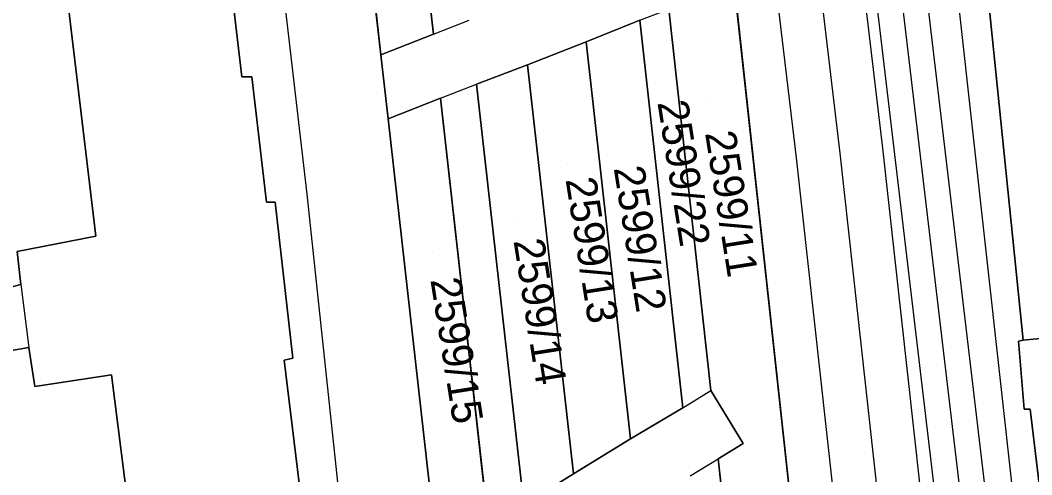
# Model space of a CAD drawing. Extents: x -263423 to -261326, y -1240067 to -1237864.
# Drawn here: x -263230.8 to -263164.6, y -1239790.4 to -1239760.6 of the extents above; entities that cross this region are included whole.
import ezdxf

# ---------------------------------------------------------------- set-up
doc = ezdxf.new("R2010")
doc.units = 0
for name, color, linetype in [('body_kn', 7, 'Continuous'), ('kladpar_druhypozemkov', 7, 'Continuous'), ('kladpar_hranice', 7, 'Continuous'), ('kladpar_parcelnecisla', 7, 'Continuous'), ('kladpar_plochy', 7, 'Continuous'), ('tarchy_linie', 7, 'Continuous'), ('zappar_hrandruhpozemk', 7, 'Continuous')]:
    doc.layers.add(name, color=color, linetype=linetype)

msp = doc.modelspace()

# ---------------------------------------------------------------- linework, layer by layer
at = {"layer": 'body_kn'}
for p, q in [((-263190.28, -1239760.6), (-263190.28, -1239760.6)), ((-263190.28, -1239760.6), (-263190.28, -1239760.6)), ((-263203.79, -1239761.5), (-263203.79, -1239761.5)), ((-263203.79, -1239761.5), (-263203.79, -1239761.5)), ((-263193.79, -1239762.02), (-263193.79, -1239762.02)), ((-263193.79, -1239762.02), (-263193.79, -1239762.02)), ((-263207.22, -1239762.86), (-263207.22, -1239762.86)), ((-263197.64, -1239763.53), (-263197.64, -1239763.53)), ((-263197.64, -1239763.53), (-263197.64, -1239763.53)), ((-263216.32, -1239764.31), (-263216.32, -1239764.31)), ((-263215.68, -1239764.31), (-263215.68, -1239764.31)), ((-263200.97, -1239764.79), (-263200.97, -1239764.79)), ((-263200.97, -1239764.79), (-263200.97, -1239764.79)), ((-263203.32, -1239765.71), (-263203.32, -1239765.71)), ((-263203.32, -1239765.71), (-263203.32, -1239765.71)), ((-263206.76, -1239767.06), (-263206.76, -1239767.06)), ((-263206.76, -1239767.06), (-263206.76, -1239767.06)), ((-263174.37, -1239768.98), (-263174.37, -1239768.98)), ((-263180.03, -1239769.62), (-263180.03, -1239769.62)), ((-263177.2, -1239769.3), (-263177.2, -1239769.3)), ((-263212.05, -1239772), (-263212.05, -1239772)), ((-263214.72, -1239772.51), (-263214.72, -1239772.51)), ((-263214.15, -1239772.51), (-263214.15, -1239772.51)), ((-263225.89, -1239774.74), (-263225.89, -1239774.74)), ((-263230.78, -1239777.92), (-263230.78, -1239777.92)), ((-263230.78, -1239777.92), (-263230.78, -1239777.92)), ((-263165.5, -1239781.63), (-263165.5, -1239781.63)), ((-263165.19, -1239781.57), (-263165.19, -1239781.57)), ((-263230.26, -1239782.05), (-263230.26, -1239782.05)), ((-263213.56, -1239782.87), (-263213.56, -1239782.87)), ((-263212.99, -1239782.74), (-263212.99, -1239782.74)), ((-263224.86, -1239783.83), (-263224.86, -1239783.83)), ((-263229.88, -1239784.59), (-263229.88, -1239784.59)), ((-263185.63, -1239784.86), (-263185.63, -1239784.86)), ((-263187.47, -1239785.99), (-263187.47, -1239785.99)), ((-263187.47, -1239785.99), (-263187.47, -1239785.99)), ((-263165.12, -1239786.08), (-263165.12, -1239786.08)), ((-263164.74, -1239786.08), (-263164.74, -1239786.08)), ((-263190.89, -1239788.02), (-263190.89, -1239788.02)), ((-263183.51, -1239788.33), (-263183.51, -1239788.33)), ((-263185.16, -1239789.33), (-263185.16, -1239789.33)), ((-263194.63, -1239790.32), (-263194.63, -1239790.32))]:
    msp.add_line(p, q, dxfattribs=at)
at = {"layer": 'kladpar_druhypozemkov'}
for p, q in [((-263185.72, -1239766.02), (-263185.72, -1239766.02)), ((-263188.65, -1239766.96), (-263188.65, -1239766.96)), ((-263195.01, -1239770.06), (-263195.01, -1239770.06)), ((-263191.1, -1239771.04), (-263191.1, -1239771.04)), ((-263198.31, -1239773.49), (-263198.31, -1239773.49)), ((-263203.86, -1239775.85), (-263203.86, -1239775.85))]:
    msp.add_line(p, q, dxfattribs=at)
at = {"layer": 'kladpar_hranice'}
for points in [[(-263207.6, -1239832.39), (-263207.79, -1239830.68), (-263209.14, -1239819.61), (-263209.97, -1239813.06), (-263210.6, -1239813.06), (-263213.04, -1239791.89), (-263212.47, -1239791.83), (-263213.56, -1239782.87), (-263212.99, -1239782.74), (-263214.15, -1239772.51), (-263214.72, -1239772.51), (-263215.68, -1239764.31), (-263216.32, -1239764.31), (-263218.75, -1239743.65), (-263218.12, -1239743.53), (-263218.83, -1239736.92), (-263221.65, -1239712.39), (-263222.81, -1239701.78), (-263222.81, -1239701.59), (-263223.13, -1239699.36)], [(-263173.86, -1239707.54), (-263171.93, -1239724.56), (-263167.44, -1239759.51), (-263165.19, -1239781.57), (-263165.5, -1239781.63), (-263165.12, -1239786.08), (-263164.74, -1239786.08), (-263163.32, -1239797.91), (-263163.7, -1239797.97), (-263163.25, -1239802.55), (-263162.75, -1239802.55), (-263160.05, -1239824.61), (-263160.1, -1239830.46), (-263160.09, -1239840)], [(-263213.01, -1239710.98), (-263211.84, -1239722.75), (-263207.22, -1239762.86), (-263206.76, -1239767.06), (-263203.53, -1239795.77), (-263203.04, -1239800.21), (-263200.39, -1239825.1), (-263199.75, -1239830.36), (-263199.25, -1239831.59), (-263197.88, -1239832.17), (-263179.25, -1239831.23), (-263177.12, -1239830.03), (-263176.6, -1239828.14), (-263176.8, -1239825.35), (-263185.49, -1239745.51), (-263187.32, -1239729.58), (-263189.03, -1239715.46), (-263189.5, -1239712.27), (-263190.99, -1239710.3), (-263193.16, -1239708.89), (-263196.58, -1239708.3), (-263213.01, -1239710.98)], [(-263203.79, -1239761.5), (-263208.28, -1239721.62), (-263211.84, -1239722.75), (-263213.01, -1239710.98)], [(-263211.84, -1239722.75), (-263208.28, -1239721.62), (-263203.79, -1239761.5), (-263207.22, -1239762.86), (-263211.84, -1239722.75)], [(-263235.21, -1239730.63), (-263229.18, -1239729.68), (-263228.42, -1239729.61), (-263218.83, -1239736.92), (-263218.12, -1239743.53), (-263218.75, -1239743.65), (-263216.32, -1239764.31), (-263215.68, -1239764.31), (-263214.72, -1239772.51), (-263214.15, -1239772.51), (-263212.99, -1239782.74), (-263213.56, -1239782.87), (-263212.47, -1239791.83), (-263213.04, -1239791.89), (-263223.77, -1239792.47), (-263224.86, -1239783.83), (-263229.88, -1239784.59), (-263230.26, -1239782.05), (-263231.79, -1239782.31)], [(-263191.77, -1239729.97), (-263190.12, -1239729.82), (-263190.05, -1239730.53), (-263189.27, -1239731.18), (-263188.58, -1239730.43), (-263188.67, -1239729.68), (-263187.32, -1239729.58), (-263185.49, -1239745.51), (-263189.96, -1239745.96), (-263188.84, -1239755.71), (-263187.4, -1239759.5), (-263188.38, -1239759.87), (-263185.63, -1239784.86), (-263183.51, -1239788.33), (-263185.16, -1239789.33), (-263181.2, -1239825.31), (-263176.8, -1239825.35), (-263176.6, -1239828.14), (-263177.12, -1239830.03), (-263179.25, -1239831.23), (-263197.88, -1239832.17), (-263199.25, -1239831.59), (-263199.75, -1239830.36), (-263200.39, -1239825.1)], [(-263189.96, -1239745.96), (-263185.49, -1239745.51), (-263176.8, -1239825.35), (-263181.2, -1239825.31), (-263185.16, -1239789.33), (-263183.51, -1239788.33), (-263185.63, -1239784.86), (-263188.38, -1239759.87), (-263187.4, -1239759.5), (-263188.84, -1239755.71), (-263189.96, -1239745.96)], [(-263231.95, -1239750.59), (-263229.23, -1239746.77), (-263225.89, -1239774.74), (-263231.03, -1239775.76), (-263230.78, -1239777.92), (-263232.3, -1239778.3)], [(-263232.3, -1239778.3), (-263230.78, -1239777.92), (-263231.03, -1239775.76), (-263225.89, -1239774.74), (-263229.23, -1239746.77), (-263231.95, -1239750.59)], [(-263127.39, -1239756.19), (-263123.95, -1239756.32), (-263120.63, -1239756.09), (-263119.04, -1239771.9), (-263118.49, -1239777.52), (-263122.19, -1239777.94), (-263132.37, -1239778.44), (-263147.03, -1239779.78), (-263165.19, -1239781.57), (-263167.44, -1239759.51), (-263127.39, -1239756.19)], [(-263200.97, -1239764.79), (-263197.88, -1239792.33), (-263194.63, -1239790.32), (-263190.89, -1239788.02), (-263187.47, -1239785.99), (-263190.28, -1239760.6), (-263193.79, -1239762.02), (-263197.64, -1239763.53), (-263200.97, -1239764.79)], [(-263193.79, -1239762.02), (-263190.28, -1239760.6), (-263187.47, -1239785.99), (-263190.89, -1239788.02), (-263193.79, -1239762.02)], [(-263200.39, -1239825.1), (-263196.66, -1239825.14), (-263199.69, -1239798.2), (-263203.04, -1239800.21), (-263203.53, -1239795.77), (-263200.19, -1239793.73), (-263203.32, -1239765.71), (-263206.76, -1239767.06), (-263207.22, -1239762.86), (-263203.79, -1239761.5)], [(-263197.64, -1239763.53), (-263193.79, -1239762.02), (-263190.89, -1239788.02), (-263194.63, -1239790.32), (-263197.64, -1239763.53)], [(-263200.97, -1239764.79), (-263197.64, -1239763.53), (-263194.63, -1239790.32), (-263197.88, -1239792.33), (-263200.97, -1239764.79)], [(-263206.76, -1239767.06), (-263203.32, -1239765.71), (-263200.19, -1239793.73), (-263203.53, -1239795.77), (-263206.76, -1239767.06)], [(-263132.37, -1239778.44), (-263131.79, -1239784.29), (-263136.17, -1239784.61), (-263135.53, -1239791.28), (-263135.39, -1239794.01), (-263145.3, -1239794.85), (-263145.17, -1239795.61), (-263144.59, -1239800.88), (-263162.75, -1239802.55), (-263163.25, -1239802.55), (-263163.7, -1239797.97), (-263163.32, -1239797.91), (-263164.74, -1239786.08), (-263165.12, -1239786.08), (-263165.5, -1239781.63), (-263165.19, -1239781.57), (-263147.03, -1239779.78), (-263132.37, -1239778.44)], [(-263231.79, -1239782.31), (-263230.26, -1239782.05), (-263229.88, -1239784.59), (-263224.86, -1239783.83), (-263223.77, -1239792.47), (-263237.62, -1239793.63)]]:
    msp.add_lwpolyline(points, dxfattribs=at)
at = {"layer": 'kladpar_plochy'}
for p, q in [((-263203.79, -1239761.5), (-263208.28, -1239721.62)), ((-263211.84, -1239722.75), (-263207.22, -1239762.86)), ((-263216.32, -1239764.31), (-263218.75, -1239743.65)), ((-263176.8, -1239825.35), (-263185.49, -1239745.51)), ((-263167.44, -1239759.51), (-263165.19, -1239781.57)), ((-263188.38, -1239759.87), (-263185.63, -1239784.86)), ((-263190.28, -1239760.6), (-263193.79, -1239762.02)), ((-263187.47, -1239785.99), (-263190.28, -1239760.6)), ((-263207.22, -1239762.86), (-263203.79, -1239761.5)), ((-263193.79, -1239762.02), (-263197.64, -1239763.53)), ((-263206.76, -1239767.06), (-263207.22, -1239762.86)), ((-263207.22, -1239762.86), (-263206.76, -1239767.06)), ((-263197.64, -1239763.53), (-263200.97, -1239764.79)), ((-263215.68, -1239764.31), (-263216.32, -1239764.31)), ((-263214.72, -1239772.51), (-263215.68, -1239764.31)), ((-263200.97, -1239764.79), (-263197.88, -1239792.33)), ((-263203.32, -1239765.71), (-263206.76, -1239767.06)), ((-263200.19, -1239793.73), (-263203.32, -1239765.71)), ((-263206.76, -1239767.06), (-263203.53, -1239795.77)), ((-263214.15, -1239772.51), (-263214.72, -1239772.51)), ((-263212.99, -1239782.74), (-263214.15, -1239772.51)), ((-263165.19, -1239781.57), (-263165.5, -1239781.63)), ((-263165.5, -1239781.63), (-263165.12, -1239786.08)), ((-263213.56, -1239782.87), (-263212.99, -1239782.74)), ((-263212.47, -1239791.83), (-263213.56, -1239782.87)), ((-263185.63, -1239784.86), (-263183.51, -1239788.33)), ((-263190.89, -1239788.02), (-263187.47, -1239785.99)), ((-263165.12, -1239786.08), (-263164.74, -1239786.08)), ((-263164.74, -1239786.08), (-263163.32, -1239797.91)), ((-263194.63, -1239790.32), (-263190.89, -1239788.02)), ((-263183.51, -1239788.33), (-263185.16, -1239789.33)), ((-263185.16, -1239789.33), (-263181.2, -1239825.31)), ((-263197.88, -1239792.33), (-263194.63, -1239790.32))]:
    msp.add_line(p, q, dxfattribs=at)
for points in [[(-263211.84, -1239722.75), (-263208.28, -1239721.62), (-263203.79, -1239761.5), (-263207.22, -1239762.86)], [(-263189.96, -1239745.96), (-263185.49, -1239745.51), (-263176.8, -1239825.35), (-263181.2, -1239825.31), (-263185.16, -1239789.33), (-263183.51, -1239788.33), (-263185.63, -1239784.86), (-263188.38, -1239759.87), (-263187.4, -1239759.5), (-263188.84, -1239755.71)], [(-263127.39, -1239756.19), (-263123.95, -1239756.32), (-263120.63, -1239756.09), (-263119.04, -1239771.9), (-263118.49, -1239777.52), (-263122.19, -1239777.94), (-263132.37, -1239778.44), (-263147.03, -1239779.78), (-263165.19, -1239781.57), (-263167.44, -1239759.51)], [(-263193.79, -1239762.02), (-263190.28, -1239760.6), (-263187.47, -1239785.99), (-263190.89, -1239788.02)], [(-263197.64, -1239763.53), (-263193.79, -1239762.02), (-263190.89, -1239788.02), (-263194.63, -1239790.32)], [(-263200.97, -1239764.79), (-263197.64, -1239763.53), (-263194.63, -1239790.32), (-263197.88, -1239792.33)], [(-263206.76, -1239767.06), (-263203.32, -1239765.71), (-263200.19, -1239793.73), (-263203.53, -1239795.77)], [(-263132.37, -1239778.44), (-263131.79, -1239784.29), (-263136.17, -1239784.61), (-263135.53, -1239791.28), (-263135.39, -1239794.01), (-263145.3, -1239794.85), (-263145.17, -1239795.61), (-263144.59, -1239800.88), (-263162.75, -1239802.55), (-263163.25, -1239802.55), (-263163.7, -1239797.97), (-263163.32, -1239797.91), (-263164.74, -1239786.08), (-263165.12, -1239786.08), (-263165.5, -1239781.63), (-263165.19, -1239781.57), (-263147.03, -1239779.78)]]:
    msp.add_lwpolyline(points, close=True, dxfattribs=at)
for points in [[(-263235.21, -1239730.63), (-263229.18, -1239729.68), (-263228.42, -1239729.61), (-263218.83, -1239736.92), (-263218.12, -1239743.53), (-263218.75, -1239743.65), (-263216.32, -1239764.31), (-263215.68, -1239764.31), (-263214.72, -1239772.51), (-263214.15, -1239772.51), (-263212.99, -1239782.74), (-263213.56, -1239782.87), (-263212.47, -1239791.83), (-263213.04, -1239791.89), (-263223.77, -1239792.47), (-263224.86, -1239783.83), (-263229.88, -1239784.59), (-263230.26, -1239782.05), (-263231.79, -1239782.31)], [(-263231.95, -1239750.59), (-263229.23, -1239746.77), (-263225.89, -1239774.74), (-263231.03, -1239775.76), (-263230.78, -1239777.92), (-263232.3, -1239778.3)], [(-263232.3, -1239778.3), (-263230.78, -1239777.92), (-263231.03, -1239775.76), (-263225.89, -1239774.74), (-263229.23, -1239746.77), (-263231.95, -1239750.59)], [(-263231.79, -1239782.31), (-263230.26, -1239782.05), (-263229.88, -1239784.59), (-263224.86, -1239783.83), (-263223.77, -1239792.47), (-263237.62, -1239793.63)]]:
    msp.add_lwpolyline(points, dxfattribs=at)
at = {"layer": 'tarchy_linie'}
for points in [[(-263193.1, -1239574.41), (-263193.2, -1239574.43), (-263192.88, -1239575.95), (-263192.56, -1239577.47), (-263191.12, -1239577.17), (-263178.4, -1239696.63), (-263180.04, -1239696.86), (-263180.07, -1239696.86), (-263179.85, -1239698.42), (-263179.84, -1239698.46), (-263182.06, -1239699.09), (-263182.62, -1239699.24), (-263185.41, -1239700.03), (-263185.66, -1239700.1), (-263185.2, -1239701.74), (-263184.74, -1239703.38), (-263182.4, -1239702.72), (-263179.52, -1239701.91), (-263177.92, -1239701.45), (-263175.71, -1239723.46), (-263163.15, -1239829.86), (-263160.12, -1239829.56), (-263160.13, -1239831.12), (-263160.13, -1239832.68)], [(-263185.2, -1239701.74), (-263177.2, -1239769.3), (-263169.7, -1239837.34), (-263162.04, -1239904.96), (-263157.06, -1239950.07)], [(-263179.52, -1239701.91), (-263177.35, -1239723.64), (-263164.61, -1239831.56), (-263160.93, -1239881.34), (-263152.42, -1239949.77)], [(-263172.53, -1239837.66), (-263180.03, -1239769.62), (-263185.24, -1239725.84), (-263201.73, -1239726.24), (-263201.78, -1239725.82), (-263202.36, -1239726.25), (-263229.43, -1239726.62), (-263229.57, -1239724.88), (-263229.63, -1239724.21), (-263229.87, -1239723.12), (-263189.81, -1239722.58), (-263185.65, -1239722.36), (-263186.74, -1239713.16), (-263188.89, -1239716.8), (-263195.12, -1239717.75), (-263195.16, -1239717.38), (-263197.33, -1239718.09), (-263229.88, -1239723.06), (-263229.95, -1239722.75), (-263230.51, -1239721.58), (-263230.59, -1239721.42), (-263231.35, -1239720.4)], [(-263179.53, -1239725.52), (-263178.8, -1239725.48), (-263166.25, -1239831.72), (-263165.98, -1239835.36), (-263167.04, -1239835.44), (-263174.37, -1239768.98), (-263179.53, -1239725.52)]]:
    msp.add_lwpolyline(points, dxfattribs=at)
at = {"layer": 'zappar_hrandruhpozemk'}
for p, q in [((-263169.41, -1239759.77), (-263164.65, -1239802.68)), ((-263190.28, -1239760.6), (-263188.38, -1239759.87)), ((-263203.79, -1239761.5), (-263201.44, -1239760.59)), ((-263203.32, -1239765.71), (-263200.97, -1239764.79)), ((-263206.91, -1239820.31), (-263212.05, -1239772)), ((-263230.78, -1239777.92), (-263230.26, -1239782.05)), ((-263187.47, -1239785.99), (-263185.63, -1239784.86)), ((-263186.99, -1239790.45), (-263185.16, -1239789.33))]:
    msp.add_line(p, q, dxfattribs=at)
msp.add_lwpolyline([(-263212.05, -1239772), (-263217.12, -1239728.4), (-263216.87, -1239727.7), (-263211.84, -1239722.75)], dxfattribs=at)

# ---------------------------------------------------------------- texts
at = {"layer": 'kladpar_parcelnecisla'}
for s, p in [('2599/22', (-263189.133, -1239765.984)), ('2599/11', (-263186.017, -1239767.984)), ('2599/12', (-263191.995, -1239770.284)), ('2599/13', (-263195.147, -1239771.028)), ('2599/14', (-263198.551, -1239775.05)), ('2599/15', (-263203.99, -1239777.605))]:
    msp.add_text(s, height=2, rotation=279, dxfattribs=at).set_placement(p)

doc.saveas('drawing.dxf')
